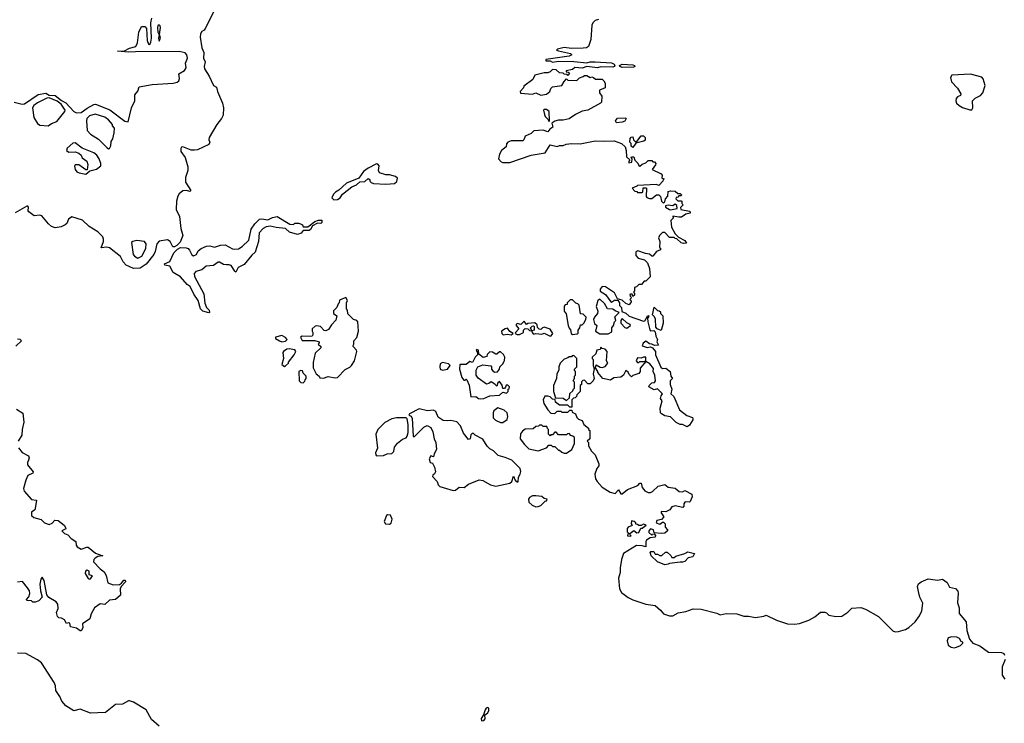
# Model space of a CAD drawing. Extents: x 1980017 to 2252640, y 74400 to 266395.
# Tile 381 of 388: x 2228564 to 2236900, y 201448 to 207402. Entities that reach past the tile are written whole.
import ezdxf

# ---------------------------------------------------------------- set-up
doc = ezdxf.new("R2010")
doc.units = 0

msp = doc.modelspace()

# ---------------------------------------------------------------- linework, layer by layer
at = {"layer": '0CON20XD'}
for points in [[(2228517.5, 206702.5), (2228585, 206687.4), (2228605, 206688.6), (2228720.9, 206769.1), (2228785, 206780), (2228813.6, 206763.6), (2228865, 206761.4), (2228919.1, 206719.1), (2228955, 206699.4), (2229022.5, 206625), (2229045, 206613.1), (2229085, 206615.7), (2229135, 206652.9), (2229193.3, 206685), (2229205, 206686), (2229328.8, 206638.8), (2229455, 206543.8), (2229483.3, 206536.7), (2229510.4, 206655), (2229537.8, 206715), (2229538.8, 206765), (2229565, 206797.1), (2229576, 206835), (2229684.8, 206854.8), (2229865, 206864.4), (2229897, 206873), (2229912.2, 206885), (2229917.2, 206905), (2229912.3, 206945), (2229959.6, 206970.5), (2229974.5, 206995), (2229969, 207035), (2229985.2, 207075), (2229978.3, 207105), (2229965, 207120.6), (2229915, 207132.4), (2229545, 207130.2), (2229485, 207128), (2229392, 207135), (2229453, 207137), (2229495, 207162.2), (2229547.5, 207175), (2229561.9, 207205), (2229573.3, 207295), (2229595, 207345.6), (2229625, 207342.9), (2229637, 207327), (2229642.2, 207225), (2229655, 207196), (2229665, 207192.5), (2229675, 207211.2), (2229681.1, 207245), (2229674.4, 207375), (2229683.6, 207415)], [(2230206.2, 207465), (2230135, 207327.5), (2230125.9, 207314.1), (2230105, 207302.5), (2230095, 207282.5), (2230092.3, 207255), (2230105.9, 207165), (2230124.4, 207125), (2230121.6, 207075), (2230134.4, 207045), (2230126.7, 207005), (2230129.3, 206985), (2230168.7, 206925), (2230205.4, 206845.4), (2230230, 206830), (2230238.6, 206795), (2230281.4, 206695), (2230290.4, 206655), (2230286.8, 206593.2), (2230274.2, 206565), (2230232.7, 206515), (2230167.1, 206405), (2230165.7, 206385), (2230173.3, 206365), (2230165, 206345.5), (2230068.5, 206301.5), (2230045, 206296.5), (2230015, 206297.4), (2229945, 206325.9), (2229935, 206323.8), (2229927.2, 206312.8), (2229927.8, 206285), (2229966.5, 206235), (2229987, 206157), (2229986.8, 206125), (2229968.1, 206065), (2229966.8, 206026.7), (2230013.3, 205955), (2230005, 205946.7), (2229977.1, 205957.1), (2229945.4, 205954.7), (2229915, 205927.5), (2229902.6, 205907.4), (2229892, 205865), (2229888.4, 205795), (2229917.1, 205735), (2229929.4, 205635), (2229945.4, 205574.6), (2229921.7, 205518.3), (2229895, 205490.7), (2229875, 205479.6), (2229860.2, 205480.2), (2229838.4, 205525), (2229815, 205540.2), (2229745, 205528.8), (2229726, 205505), (2229710.6, 205439.4), (2229698.6, 205415), (2229636.2, 205333.8), (2229585, 205298.9), (2229526.7, 205295), (2229464.7, 205324.7), (2229441.7, 205351.7), (2229417, 205397), (2229325, 205471.2), (2229303.1, 205476.9), (2229255, 205472.5), (2229273.1, 205525), (2229274.5, 205545), (2229267.5, 205565), (2229225, 205605.7), (2229151.5, 205651.5), (2229095, 205704.1), (2229005, 205733.8), (2228978, 205715), (2228962.1, 205677.9), (2228948.8, 205665), (2228915, 205649.4), (2228865, 205639.4), (2228835, 205653.1), (2228807.5, 205675), (2228750.7, 205740.7), (2228735, 205746.7), (2228687.5, 205742.5), (2228642.5, 205775), (2228636.7, 205785), (2228640, 205815), (2228633.6, 205823.6), (2228625, 205824), (2228525, 205768.5)], [(2233465, 207402.2), (2233435, 207394.4), (2233416.5, 207375), (2233408.9, 207355), (2233398.5, 207235), (2233380, 207175), (2233362.5, 207165), (2233335, 207160.6), (2233235, 207158.6), (2233175, 207166.2), (2233118.3, 207151.7), (2233110, 207145), (2233125, 207137.5), (2233226.1, 207116.1), (2233240, 207105), (2233215, 207094), (2233020, 207065), (2233020, 207055), (2233054.2, 207054.2), (2233075, 207042.5), (2233125, 207052.1), (2233255, 207049.3), (2233365, 207037.8), (2233394.7, 207045.3), (2233435, 207045.3), (2233575, 207036.1), (2233598.1, 207025), (2233603.1, 207015), (2233598, 207005), (2233585, 207000), (2233485, 207002.5), (2233455, 206994), (2233365, 207006), (2233325, 206992), (2233265, 206996.2), (2233245, 206980), (2233191.7, 206968.3), (2233191.7, 206961.7), (2233208.3, 206958.3), (2233220, 206945), (2233205, 206930), (2233198.3, 206938.3), (2233175, 206940), (2233165, 206950), (2233135, 206952.5), (2233105, 206977.5), (2233075, 206980), (2233055, 206960), (2233037, 206953), (2233005, 206953.3), (2232925, 206932.5), (2232907.5, 206895), (2232831.7, 206838.3), (2232830, 206825), (2232800, 206795), (2232805, 206780), (2232905, 206771.2), (2232935, 206783.3), (2232975.9, 206764.1), (2233025, 206772), (2233053.3, 206795), (2233061.7, 206818.3), (2233075, 206832.5), (2233155, 206843.8), (2233175, 206880), (2233195, 206900), (2233205, 206890), (2233281.7, 206888.3), (2233305, 206910), (2233335, 206922.5), (2233345, 206930), (2233365, 206930), (2233395, 206912.5), (2233407.5, 206917.5), (2233421.7, 206911.7), (2233438.3, 206898.3), (2233495, 206897.5), (2233510, 206885), (2233520, 206865), (2233520, 206825), (2233472.5, 206805), (2233473, 206783), (2233492.5, 206755), (2233490, 206705), (2233482.5, 206695), (2233375, 206637.5), (2233325, 206626.7), (2233269.3, 206600.7), (2233215, 206563.3), (2233165, 206552.5), (2233125, 206552.5), (2233095, 206542.5), (2233070, 206525), (2233078.3, 206491.7), (2233053.6, 206476.4), (2233035, 206453.3), (2232996, 206466), (2232918.3, 206461.7), (2232895, 206437.5), (2232843.3, 206416.7), (2232833.6, 206386.4), (2232823.6, 206376.4), (2232725, 206375.8), (2232697.5, 206365), (2232685, 206350), (2232682.5, 206325), (2232643.8, 206295), (2232626, 206265), (2232618.8, 206225), (2232639.7, 206199.7), (2232655, 206192.5), (2232715, 206192.5), (2232895, 206254.3), (2233014.3, 206275.7), (2233055, 206342.5), (2233115, 206330), (2233135, 206337.5), (2233165, 206336.7), (2233190.7, 206349.3), (2233235, 206353.8), (2233309.6, 206350.5), (2233435, 206377.5), (2233505, 206372.5), (2233596.4, 206376.4), (2233660, 206355), (2233690, 206325), (2233700, 206295), (2233702.5, 206242.5), (2233730, 206215), (2233720, 206205), (2233721.7, 206191.7), (2233747.5, 206195), (2233750, 206225), (2233740, 206235), (2233745, 206240), (2233765, 206240), (2233771.7, 206211.7), (2233796.4, 206186.4), (2233805, 206167.5), (2233815, 206162.5), (2233835, 206180), (2233865, 206190), (2233885, 206210), (2233915, 206210), (2233925, 206200), (2233938.3, 206198.3), (2233950, 206185), (2233947, 206173), (2233920, 206135), (2233996.4, 206096.4), (2234002.5, 206085), (2234001.7, 206061.7), (2234020, 206055), (2234011.7, 206048.3), (2234010, 206035), (2233975, 206000), (2233955, 206007.5), (2233795, 206000), (2233788.3, 205991.7), (2233750, 205975), (2233771.7, 205951.7), (2233788.3, 205948.3), (2233795, 205940), (2233835, 205940), (2233840, 205945), (2233841.7, 205978.3), (2233865, 205980), (2233870, 205975), (2233867.5, 205905), (2233875, 205897.5), (2233895, 205888.8), (2233915, 205890), (2233955, 205920), (2233975, 205920), (2233990, 205905), (2233997.5, 205865), (2234015, 205850), (2234025, 205860), (2234033, 205887), (2234051.7, 205908.3), (2234055, 205947.5), (2234075, 205952.5), (2234115, 205950), (2234135, 205930), (2234155, 205930), (2234168.3, 205918.3), (2234165, 205910), (2234145, 205910), (2234135, 205900), (2234121.7, 205898.3), (2234120, 205885), (2234135, 205870), (2234165, 205870), (2234170, 205865), (2234170, 205845), (2234180, 205835), (2234158.3, 205811.7), (2234162.5, 205795), (2234235, 205781.2), (2234241.2, 205775), (2234240, 205765), (2234205, 205755.8), (2234168.6, 205731.4), (2234145, 205730), (2234095, 205740), (2234093, 205733), (2234100, 205725), (2234077.5, 205702.5), (2234080, 205675), (2234082.5, 205645), (2234115, 205590), (2234141.7, 205561.7), (2234195, 205532.5), (2234208.3, 205511.7), (2234185, 205507.5), (2234163, 205513), (2234128.3, 205548.3), (2234115, 205550), (2234105, 205560), (2234065, 205560), (2234025, 205600), (2234005, 205600), (2233980, 205575), (2233972.5, 205555), (2233982.5, 205525), (2233980, 205475), (2233988.3, 205468.3), (2233990, 205455), (2233955, 205440), (2233925, 205400), (2233915, 205400), (2233897, 205417), (2233863, 205423), (2233797, 205447), (2233781.7, 205438.3), (2233780, 205405), (2233800, 205385), (2233855, 205370), (2233880, 205345), (2233897.5, 205295), (2233902.5, 205225), (2233865, 205190), (2233851.7, 205188.3), (2233828.3, 205161.7), (2233805, 205160), (2233785, 205140), (2233770, 205135), (2233770, 205105), (2233760, 205095), (2233770, 205085), (2233768.3, 205071.7), (2233755, 205060), (2233748.3, 205078.3), (2233735, 205080), (2233730, 205075), (2233731.7, 205061.7), (2233740, 205055), (2233738.3, 205041.7), (2233730, 205035), (2233738.3, 205028.3), (2233740, 205015), (2233725, 204990), (2233695, 205000), (2233665, 205027.5), (2233625, 205040), (2233601.2, 205091.2), (2233525, 205140.8), (2233495, 205143.8), (2233477.7, 205122.3), (2233480, 205105), (2233525, 205076.2), (2233570, 205015), (2233575, 205012.5), (2233600.7, 205029.3), (2233628.3, 205028.3), (2233642.5, 205005), (2233643, 204983), (2233660, 204965), (2233661.7, 204931.7), (2233695, 204917.5), (2233723, 204893), (2233845, 204850), (2233856.4, 204853.6), (2233881.7, 204898.3), (2233890, 204895), (2233885, 204880), (2233880, 204875), (2233882.5, 204845), (2233898.3, 204778.3), (2233905, 204770), (2233931.7, 204771.7), (2233945, 204760), (2233950, 204725), (2233963.3, 204695), (2233957.5, 204675), (2233971.7, 204648.3), (2233940, 204645), (2233916.7, 204656.7), (2233895, 204658.8), (2233865, 204680), (2233842.5, 204665), (2233833, 204643), (2233877, 204627), (2233905, 204632.5), (2233922.5, 204625), (2233946.7, 204595), (2233946, 204565), (2233991.7, 204461.7), (2234005, 204451.2), (2234035, 204452.5), (2234072.5, 204425), (2234076.1, 204386.1), (2234090, 204365), (2234070, 204345), (2234071.2, 204315), (2234086.2, 204275), (2234077.5, 204235), (2234103.6, 204213.6), (2234150.4, 204100.5), (2234212.5, 204052.5), (2234260, 204035), (2234262.5, 204025), (2234262.5, 204015), (2234235, 203970), (2234215, 203957.5), (2234177, 203977), (2234155, 203977.5), (2234123, 203993), (2234075, 204040), (2234025, 204050.8), (2233996.7, 204065), (2233990, 204075), (2233987, 204113), (2234002.5, 204175), (2233990, 204195), (2233995, 204220), (2234007, 204237), (2233965, 204277.5), (2233935, 204270), (2233890, 204295), (2233895, 204310), (2233915, 204327.5)], [(2229745, 207220), (2229755.5, 207244.5), (2229747.5, 207277.5), (2229757.8, 207335), (2229755, 207348.8), (2229745, 207358), (2229735, 207351.2), (2229731.8, 207335), (2229735, 207297.5), (2229744.2, 207275), (2229739.2, 207245), (2229745, 207220)], [(2233665, 206996.5), (2233644.6, 207004.6), (2233643.1, 207015), (2233664.6, 207025.3), (2233755, 207018.7), (2233768.6, 207015), (2233771.4, 207005), (2233765, 207000.9), (2233665, 206996.5)], [(2236608.3, 206638.3), (2236625, 206640), (2236632.5, 206655), (2236630, 206715), (2236653, 206737), (2236699.3, 206760.7), (2236717, 206783), (2236736.7, 206845), (2236720.7, 206900.7), (2236710, 206915), (2236615, 206942), (2236455, 206932.5), (2236443.6, 206913.6), (2236453.3, 206875), (2236505, 206822.5), (2236532.5, 206775), (2236530, 206760), (2236505, 206750), (2236493.3, 206735), (2236490, 206715), (2236496.4, 206696.4), (2236517.5, 206675), (2236545, 206660), (2236608.3, 206638.3)], [(2228805, 206502.9), (2228835, 206522.5), (2228880, 206540), (2228945.8, 206624.2), (2228948, 206635), (2228915, 206686.2), (2228881.2, 206711.2), (2228815, 206740), (2228795, 206736.7), (2228715, 206696.9), (2228682.9, 206675), (2228673.1, 206655), (2228683.5, 206575), (2228715, 206522.5), (2228735, 206508), (2228805, 206502.9)], [(2229315, 206310), (2229325, 206312.5), (2229335.8, 206335), (2229339.6, 206370.5), (2229353.8, 206395), (2229363.8, 206445), (2229366.2, 206485), (2229350, 206505), (2229350, 206515), (2229317.5, 206555), (2229285, 206576), (2229203, 206603), (2229155, 206588.8), (2229134, 206565), (2229129.2, 206545), (2229135.8, 206465), (2229165, 206434), (2229231.1, 206391.1), (2229305, 206317.5), (2229315, 206310)], [(2233045, 206540), (2233050, 206545), (2233046.2, 206625), (2233025, 206642.5), (2233008.3, 206641.7), (2233000, 206635), (2233008.3, 206598.3), (2233013.9, 206583.9), (2233038.3, 206558.3), (2233045, 206540)], [(2233618.3, 206528.3), (2233607.5, 206545), (2233625, 206567.5), (2233695, 206570), (2233700, 206565), (2233686.4, 206543.6), (2233665, 206533.3), (2233618.3, 206528.3)], [(2233755, 206320), (2233741.7, 206331.7), (2233740, 206355), (2233730, 206365), (2233733, 206397), (2233741.7, 206408.3), (2233755, 206410), (2233760, 206385), (2233775, 206370), (2233788.3, 206371.7), (2233825, 206420), (2233845, 206420), (2233860, 206405), (2233858.3, 206381.7), (2233847, 206373), (2233781.7, 206358.3), (2233755, 206320)], [(2229125, 206094), (2229157.5, 206122.5), (2229214.2, 206135.8), (2229250, 206165), (2229251.2, 206185), (2229235.8, 206225), (2229218.8, 206255), (2229192.5, 206275), (2229094.2, 206314.2), (2229035, 206358.8), (2229015, 206356.7), (2228967.5, 206315), (2228960, 206295), (2228980.7, 206280.7), (2229035, 206284.2), (2229065, 206272), (2229085.7, 206255.7), (2229094, 206234), (2229132.5, 206205), (2229140, 206175), (2229135, 206130), (2229125, 206130), (2229065, 206173.3), (2229035, 206172.5), (2229027, 206163), (2229035, 206133.3), (2229048.8, 206115), (2229067.5, 206105), (2229125, 206094)], [(2231225, 205876.7), (2231255, 205881.2), (2231277.5, 205895), (2231297.5, 205925), (2231375, 205987.5), (2231417, 206003), (2231445, 206030), (2231487, 206033), (2231515, 206057.5), (2231528.3, 206048.3), (2231530, 206035), (2231540, 206025), (2231560, 206015), (2231665, 206009.2), (2231736.7, 206015), (2231757, 206033), (2231761.7, 206061.7), (2231745, 206074), (2231695, 206090), (2231665, 206088.8), (2231610, 206105), (2231602.5, 206125), (2231607.5, 206165), (2231595, 206180), (2231585, 206182.5), (2231513.9, 206146.1), (2231475, 206117.5), (2231435, 206060), (2231331.7, 206018.3), (2231265, 205960), (2231237, 205943), (2231220, 205925), (2231207.5, 205895), (2231225, 205876.7)], [(2234075, 205794), (2234130, 205805), (2234128.3, 205828.3), (2234115, 205840), (2234093, 205827), (2234055, 205831.2), (2234033, 205827), (2234032.5, 205815), (2234064.4, 205794.4), (2234075, 205794)], [(2230165, 204920), (2230115, 204934.2), (2230094.5, 204954.5), (2230075.4, 205025.4), (2230038.8, 205078.8), (2230007.1, 205145), (2229981.1, 205161.1), (2229925.6, 205225.6), (2229865, 205261.8), (2229835, 205317.3), (2229793.3, 205325), (2229791.2, 205335), (2229835, 205356.9), (2229870.6, 205429.4), (2229899.5, 205460.5), (2229925, 205472.8), (2229975, 205472), (2229990, 205465), (2230002.7, 205452.7), (2230021.8, 205411.8), (2230035, 205403.6), (2230061.5, 205415), (2230076.2, 205445), (2230100, 205465), (2230146.2, 205485), (2230175, 205486.7), (2230215, 205477.8), (2230265, 205493.3), (2230305, 205495.2), (2230365, 205462.7), (2230385, 205459.2), (2230415.9, 205464.1), (2230446.9, 205483.1), (2230502.9, 205535), (2230525, 205628.5), (2230555, 205675.4), (2230593.5, 205715), (2230615, 205717.5), (2230665, 205709.5), (2230705, 205728.2), (2230745, 205735.3), (2230850.4, 205670.5), (2230882.5, 205667.5), (2230895, 205678.8), (2230925, 205680), (2230942.5, 205675), (2230957.5, 205665), (2230965, 205650), (2230975, 205647.5), (2231005, 205650), (2231063.8, 205695), (2231095, 205706.5), (2231122.5, 205705), (2231123.6, 205686.4), (2231115, 205677.5), (2231085, 205678.8), (2231043.3, 205656.7), (2231026.7, 205625), (2231015, 205616.7), (2230963, 205617), (2230946.7, 205595), (2230915, 205584.5), (2230848.8, 205605), (2230814.4, 205634.4), (2230735, 205642.1), (2230685, 205653.8), (2230650.7, 205649.3), (2230625, 205634.5), (2230591.1, 205598.9), (2230587.3, 205525), (2230559.1, 205435), (2230530.2, 205409.8), (2230465, 205330), (2230414.8, 205305.2), (2230395, 205266.2), (2230385, 205272.5), (2230355, 205321.5), (2230338.6, 205328.6), (2230315, 205328.6), (2230289, 205329), (2230255, 205349.7), (2230245, 205350), (2230205, 205322.7), (2230143.8, 205316.1), (2230105, 205285.3), (2230055, 205269.7), (2230040.8, 205255), (2230045, 205229.2), (2230123, 205083), (2230132.9, 205002.9), (2230146.7, 204965), (2230167.5, 204945), (2230170, 204925), (2230165, 204920)], [(2229565, 205383.3), (2229599.6, 205400.5), (2229633.3, 205465), (2229633.8, 205505), (2229620, 205525), (2229555, 205533.1), (2229521.2, 205525), (2229512, 205515), (2229523.8, 205415), (2229535, 205400), (2229565, 205383.3)], [(2231135, 204367.5), (2231175, 204383.3), (2231235, 204371.2), (2231255, 204373.8), (2231319.7, 204440.3), (2231358.8, 204461.2), (2231374.1, 204475.9), (2231398, 204515), (2231418, 204595), (2231416, 204605), (2231386.7, 204635), (2231386.7, 204645), (2231392.5, 204655), (2231393.3, 204685), (2231417.9, 204712.1), (2231433.8, 204765), (2231427.5, 204845), (2231420, 204855), (2231390, 204865), (2231343, 204913), (2231340, 204945), (2231330, 204955), (2231332.5, 205005), (2231340, 205025), (2231325, 205050), (2231271.7, 205028.3), (2231270, 205005), (2231261.7, 204998.3), (2231250, 204965), (2231221.7, 204938.3), (2231220, 204915), (2231250, 204895), (2231241.7, 204858.3), (2231205, 204820), (2231179.3, 204780.7), (2231155, 204770), (2231143, 204773), (2231110, 204805), (2231078.3, 204811.7), (2231065, 204807.5), (2231040, 204785), (2231040, 204765), (2231047.5, 204755), (2231047.5, 204735), (2231040, 204725), (2231025, 204720), (2230955, 204722.5), (2230942.5, 204715), (2230955, 204687.5), (2231063.6, 204686.4), (2231100, 204675), (2231100, 204665), (2231090, 204655), (2231112.5, 204635), (2231112.5, 204625), (2231065, 204580), (2231049.3, 204500.7), (2231050, 204455), (2231073.6, 204403.6), (2231100, 204385), (2231105, 204370), (2231135, 204367.5)], [(2233245, 204737.5), (2233285, 204742.5), (2233291.7, 204748.3), (2233292.5, 204775), (2233307.5, 204795), (2233311.7, 204818.3), (2233325, 204820), (2233340, 204835), (2233357.5, 204865), (2233360, 204885), (2233335, 204910), (2233311.7, 204911.7), (2233300, 204985), (2233288.3, 204998.3), (2233271.7, 205001.7), (2233245, 205030), (2233225, 205030), (2233200, 205005), (2233198.3, 204991.7), (2233181.7, 204988.3), (2233173, 204977), (2233172.5, 204935), (2233191.7, 204911.7), (2233206.7, 204815), (2233215, 204790), (2233227, 204777), (2233232.5, 204745), (2233245, 204737.5)], [(2233545, 204743.8), (2233578.3, 204761.7), (2233577.5, 204795), (2233592.5, 204815), (2233600, 204845), (2233610, 204855), (2233603, 204887), (2233640, 204925), (2233606.7, 204936.7), (2233585, 204952.5), (2233540, 204955), (2233515, 205000), (2233475, 205037.5), (2233460, 205025), (2233446.2, 204975), (2233458.8, 204935), (2233456.7, 204915), (2233430, 204885), (2233422.5, 204865), (2233431.7, 204831.7), (2233450, 204815), (2233440, 204765), (2233475, 204743.8), (2233545, 204743.8)], [(2233995, 204772.5), (2233960, 204785), (2233950, 204800), (2233946.2, 204866.2), (2233938.3, 204888.3), (2233922.5, 204905), (2233935, 204970), (2233965, 204940), (2233978.3, 204938.3), (2233988.3, 204928.3), (2233990, 204915), (2234010, 204895), (2234012.5, 204835), (2233995, 204772.5)], [(2233055, 204724.2), (2233065, 204726.7), (2233078.8, 204745), (2233055, 204783.3), (2233005, 204800), (2232990, 204795), (2232975, 204780), (2232963, 204783), (2232948.3, 204798.3), (2232945, 204820), (2232925, 204837.5), (2232865, 204830), (2232855, 204822.5), (2232835, 204850), (2232807, 204823), (2232775, 204830), (2232768.3, 204821.7), (2232767.5, 204815), (2232790, 204785), (2232762.5, 204755), (2232760, 204745), (2232775, 204736.7), (2232795, 204738), (2232830, 204755), (2232830, 204775), (2232845, 204787.5), (2232867, 204787), (2232881.7, 204771.7), (2232900, 204770), (2232890, 204795), (2232901.7, 204808.3), (2232915, 204810), (2232920, 204805), (2232920, 204775), (2232900, 204770), (2232902.5, 204755), (2232915, 204740), (2232935, 204747.5), (2232985, 204741.2), (2233005, 204750), (2233055, 204724.2)], [(2233705, 204792.5), (2233736, 204814), (2233733.3, 204823.3), (2233705, 204836.7), (2233665, 204872.5), (2233653.6, 204856.4), (2233652.5, 204835), (2233687, 204797), (2233705, 204792.5)], [(2230785, 204676.7), (2230815, 204682.5), (2230830, 204695), (2230815, 204712.5), (2230785, 204730), (2230730, 204715), (2230730, 204705), (2230765, 204683.8), (2230785, 204676.7)], [(2232725, 204734.2), (2232742.5, 204745), (2232713.6, 204763.6), (2232695, 204790), (2232673, 204787), (2232644.2, 204765.8), (2232646.7, 204745), (2232656.1, 204736.1), (2232695, 204741.2), (2232725, 204734.2)], [(2228545, 204701.9), (2228565, 204698.6), (2228580, 204685), (2228530.9, 204639.1)], [(2230805, 204467.5), (2230815, 204472.5), (2230840, 204495), (2230840, 204505), (2230886.7, 204565), (2230902.5, 204595), (2230895, 204606.7), (2230845, 204616.7), (2230825, 204612.5), (2230797.5, 204595), (2230792.5, 204585), (2230797.5, 204535), (2230783.8, 204485), (2230805, 204467.5)], [(2232465, 204193.3), (2232495, 204197.5), (2232545, 204220), (2232627, 204223), (2232655, 204250), (2232685, 204240), (2232700, 204255), (2232700, 204275), (2232708.3, 204281.7), (2232710, 204295), (2232698.3, 204308.3), (2232681.7, 204308.3), (2232678.3, 204291.7), (2232668.3, 204281.7), (2232655, 204280), (2232648.3, 204308.3), (2232625, 204340), (2232611.7, 204328.3), (2232605, 204300), (2232588.3, 204318.3), (2232555, 204337.5), (2232537, 204323), (2232515, 204317.5), (2232445, 204367.5), (2232427.5, 204395), (2232430, 204435), (2232442.5, 204465), (2232485, 204480), (2232551.7, 204471.7), (2232560, 204465), (2232560, 204445), (2232570.7, 204430.7), (2232585, 204420), (2232608.3, 204421.7), (2232627, 204443), (2232630, 204465), (2232658.3, 204491.7), (2232661.7, 204508.3), (2232670, 204515), (2232672.5, 204545), (2232659.3, 204569.3), (2232635, 204590), (2232625, 204590), (2232605, 204570), (2232595, 204570), (2232567, 204587), (2232545, 204590), (2232521.7, 204568.3), (2232518.3, 204551.7), (2232487, 204543), (2232451.7, 204571.7), (2232450, 204605), (2232435, 204610), (2232430, 204605), (2232440, 204585), (2232440, 204565), (2232420, 204545), (2232398.3, 204501.7), (2232375, 204510), (2232345, 204482.5), (2232290, 204485), (2232287.5, 204445), (2232307.5, 204375), (2232325, 204352.5), (2232335, 204350), (2232345, 204360), (2232350, 204355), (2232369.3, 204309.3), (2232385, 204210), (2232425, 204212.5), (2232450, 204195), (2232465, 204193.3)], [(2233915, 204327.5), (2233938.3, 204331.7), (2233946.7, 204345), (2233942.5, 204395), (2233926.7, 204425), (2233929.3, 204449.3), (2233900, 204490), (2233865, 204510), (2233817.5, 204452.5), (2233816, 204425), (2233805, 204406.7), (2233755, 204390), (2233745, 204380), (2233725, 204400), (2233715, 204420), (2233695, 204432.5), (2233676.7, 204395), (2233653.2, 204376.8), (2233595, 204370), (2233565, 204352.5), (2233500, 204365), (2233457.5, 204415), (2233457.5, 204425), (2233440, 204455), (2233445, 204480), (2233480, 204460), (2233495, 204458.8), (2233522.3, 204467.7), (2233542.5, 204495), (2233532.5, 204515), (2233537.5, 204595), (2233520, 204615), (2233495, 204620), (2233485, 204630), (2233478.3, 204611.7), (2233450, 204605), (2233442.5, 204575), (2233410, 204545), (2233410, 204535), (2233420, 204525), (2233420, 204475), (2233427.5, 204447.5), (2233420, 204405), (2233427.5, 204365), (2233420, 204345), (2233395, 204320), (2233375, 204320), (2233345, 204350), (2233331.7, 204348.3), (2233321.7, 204338.3), (2233320, 204315), (2233310, 204305), (2233310, 204255), (2233281.7, 204228.3), (2233278.3, 204211.7), (2233268.3, 204201.7), (2233251.7, 204198.3), (2233240, 204185), (2233238.3, 204121.7), (2233221.7, 204121.7), (2233205, 204140), (2233135, 204140), (2233100, 204165), (2233098.3, 204188.3), (2233075, 204190), (2233055, 204210), (2233037, 204217), (2233010, 204215), (2232997.5, 204185), (2233003, 204153), (2233035, 204100), (2233061.7, 204071.7), (2233095, 204070), (2233115, 204090), (2233145, 204090), (2233155, 204080), (2233205, 204080), (2233221.7, 204098.3), (2233238.3, 204098.3), (2233241.7, 204081.7), (2233270, 204065), (2233280, 204035), (2233295, 204020), (2233325, 204010), (2233340, 203975), (2233380, 203945), (2233380, 203935), (2233390, 203925), (2233390, 203855), (2233370, 203835), (2233380, 203825), (2233380, 203795), (2233405, 203750), (2233435, 203720), (2233467, 203643), (2233466.7, 203625), (2233450, 203605), (2233432.5, 203555), (2233440, 203515), (2233452.7, 203492.7), (2233496.7, 203445), (2233563.9, 203403.9), (2233605, 203393.3), (2233635, 203422.5), (2233655, 203390), (2233665, 203390), (2233710, 203425), (2233798.8, 203461.2), (2233815, 203480), (2233825, 203480), (2233833.6, 203443.6), (2233857.5, 203415), (2233885, 203401.2), (2233905, 203400), (2233920.7, 203409.3), (2233970, 203455), (2234025, 203467.5), (2234055, 203446.7), (2234115, 203436.7), (2234148.3, 203408.3), (2234175, 203407.5), (2234195, 203416.7), (2234255, 203387.5), (2234257.5, 203365), (2234240, 203325), (2234235, 203320), (2234205, 203322.5), (2234195, 203317.5), (2234186.7, 203305), (2234186.4, 203283.6), (2234177.5, 203272.5), (2234115, 203286.7), (2234085, 203280), (2234067.5, 203255), (2234035, 203237.5), (2233995, 203240), (2233995, 203230), (2234017.5, 203195), (2233997, 203173), (2233957.5, 203165), (2233953.8, 203143.8), (2233985, 203132.5), (2234005, 203150), (2234015, 203150), (2234030, 203135), (2234028.3, 203108.3), (2234050, 203085), (2234050, 203075), (2234025, 203057.5), (2233994.3, 203054.3), (2233935, 203060), (2233930, 203085), (2233905, 203092.5), (2233890, 203075), (2233891.7, 203061.7), (2233915, 203040), (2233921.7, 203048.3), (2233935, 203050), (2233947, 203037), (2233945, 203022.5), (2233903, 203017), (2233871.7, 202998.3), (2233866, 202985), (2233865, 202940), (2233835, 202950), (2233785, 202953.3), (2233676.7, 202885), (2233659.2, 202835), (2233648, 202762), (2233648.6, 202725), (2233632.9, 202675), (2233641.9, 202585), (2233658, 202555), (2233715, 202513.1), (2233755, 202492.2), (2233865, 202454.4), (2233943, 202443), (2233988.8, 202405), (2234013.8, 202375), (2234065, 202355.8), (2234095, 202356.2), (2234137.7, 202382.3), (2234205, 202393.3), (2234265, 202416.7), (2234335, 202412), (2234465, 202380.8), (2234495, 202366.2), (2234545, 202377.1), (2234635, 202373.3), (2234694.1, 202354.1), (2234735, 202354), (2234792.3, 202342.3), (2234865, 202354), (2234885, 202363.3), (2234971.3, 202321.3), (2235065, 202290), (2235125, 202285.5), (2235167.2, 202292.8), (2235245, 202320), (2235295, 202347.5), (2235345, 202387.5), (2235379.3, 202389.3), (2235393.6, 202383.6), (2235413.6, 202363.6), (2235475, 202351.4), (2235525, 202354), (2235575, 202388.8), (2235608.3, 202421.7), (2235685, 202426.5), (2235724.6, 202414.6), (2235835, 202352), (2235955, 202230.8), (2235975, 202222.9), (2236005, 202225.6), (2236065, 202241.9), (2236091.9, 202258.1), (2236145.7, 202305), (2236182.4, 202357.6), (2236200.5, 202399.5), (2236209.2, 202465), (2236184.5, 202514.5), (2236173.7, 202563.7), (2236165.8, 202605), (2236172.6, 202627.4), (2236195, 202644), (2236255, 202671.2), (2236335, 202657.5), (2236376.4, 202666.4), (2236415, 202640), (2236435, 202598.8), (2236487, 202587), (2236506.2, 202565), (2236509.6, 202549.5), (2236504.2, 202465.8), (2236517.1, 202425), (2236517.3, 202377.3), (2236576, 202305), (2236583.9, 202233.9), (2236605, 202160), (2236632.5, 202125), (2236692.5, 202102.5), (2236765, 202050), (2236876.7, 202046.7), (2236895, 202037.5), (2236902.5, 202025)], [(2233195, 204180), (2233218.3, 204201.7), (2233221.7, 204238.3), (2233248.3, 204261.7), (2233251.7, 204278.3), (2233260, 204285), (2233260, 204335), (2233250, 204345), (2233260, 204365), (2233260, 204385), (2233270, 204395), (2233270, 204425), (2233261.7, 204431.7), (2233260, 204445), (2233280, 204465), (2233280, 204535), (2233255, 204560), (2233241.7, 204558.3), (2233235, 204550), (2233215, 204550), (2233205, 204540), (2233175, 204530), (2233140, 204495), (2233130, 204465), (2233130, 204435), (2233112.5, 204405), (2233110, 204365), (2233082.5, 204305), (2233082.5, 204255), (2233101.7, 204201.7), (2233165, 204200), (2233195, 204180)], [(2232145, 204436.7), (2232185, 204443.3), (2232207.5, 204475), (2232195, 204490), (2232145, 204500), (2232125, 204490), (2232120, 204465), (2232125, 204443.3), (2232145, 204436.7)], [(2233805, 204500), (2233815, 204510), (2233860, 204510), (2233866.4, 204523.6), (2233866.1, 204546.1), (2233845, 204546.7), (2233825, 204537.5), (2233795, 204540), (2233783.6, 204513.6), (2233795, 204500), (2233805, 204500)], [(2230965, 204330), (2230978.3, 204341.7), (2230980, 204355), (2230990, 204365), (2230990, 204385), (2230965, 204410), (2230959.3, 204429.3), (2230945, 204433.3), (2230927.5, 204425), (2230930, 204345), (2230945, 204332.5), (2230965, 204330)], [(2228538, 204105), (2228590.9, 204070.9), (2228599.6, 203995), (2228584.3, 203935), (2228582.9, 203885), (2228551.5, 203835)], [(2232235, 203416.2), (2232255, 203421.2), (2232285, 203446.7), (2232327, 203443), (2232365, 203472.5), (2232455, 203507.5), (2232485, 203502.5), (2232550, 203465), (2232595, 203453.3), (2232715, 203480), (2232730, 203495), (2232745, 203540), (2232760, 203505), (2232775, 203490), (2232785, 203490), (2232788.3, 203531.7), (2232802.5, 203555), (2232807, 203577), (2232802.5, 203605), (2232730, 203675), (2232675, 203697.5), (2232615, 203712.5), (2232575, 203752.5), (2232545, 203770), (2232522.3, 203792.3), (2232485, 203852.5), (2232420, 203885), (2232405, 203900), (2232395, 203900), (2232385, 203890), (2232377.5, 203855), (2232365, 203850), (2232323, 203903), (2232297.5, 203965), (2232265, 204000), (2232215, 204011.2), (2232185, 204006.2), (2232150.4, 204010.5), (2232108.3, 204038.3), (2232087.5, 204085), (2232067, 204097), (2232017, 204093), (2231945, 204107.5), (2231863.3, 204065), (2231860, 204055), (2231878, 204048), (2231887, 204027), (2231895, 203877.5), (2231905, 203872.5), (2231947.5, 203915), (2231985, 203952.5), (2232015, 203967.5), (2232045, 203950), (2232062.5, 203915), (2232073.3, 203855), (2232087.5, 203825), (2232092.5, 203765), (2232073, 203727), (2232068.3, 203701.7), (2232045, 203710), (2232030, 203685), (2232040, 203655), (2232058.3, 203648.3), (2232076.7, 203615), (2232083.3, 203575), (2232075, 203557.5), (2232061.7, 203548.3), (2232060, 203535), (2232097.5, 203495), (2232106.4, 203466.4), (2232121.7, 203451.7), (2232235, 203416.2)], [(2232655, 203992.5), (2232691.7, 204018.3), (2232697.5, 204045), (2232690, 204075), (2232667, 204097), (2232613.6, 204116.4), (2232579.3, 204090.7), (2232573.3, 204075), (2232573.6, 204033.6), (2232592.3, 204012.3), (2232635, 203992.5), (2232655, 203992.5)], [(2231585, 203710), (2231645, 203712.5), (2231675, 203727.5), (2231715, 203730), (2231731.7, 203748.3), (2231737.5, 203785), (2231762.3, 203817.7), (2231805, 203853.3), (2231835, 203863.3), (2231845, 203876.7), (2231852.5, 203907.5), (2231854.5, 203975), (2231843.8, 204023.8), (2231835, 204032.5), (2231755, 204033.3), (2231715, 204023.3), (2231657, 203993), (2231597.5, 203935), (2231580, 203895), (2231592.5, 203775), (2231577.5, 203735), (2231578.3, 203718.3), (2231585, 203710)], [(2233195, 203732.5), (2233237.5, 203765), (2233262.5, 203815), (2233260, 203865), (2233248.3, 203878.3), (2233231.7, 203881.7), (2233215, 203900), (2233201.7, 203898.3), (2233195, 203890), (2233125, 203890), (2233105, 203910), (2233095, 203910), (2233075, 203890), (2233061.7, 203888.3), (2233055, 203880), (2233040, 203895), (2233040, 203935), (2233031.7, 203941.7), (2233028.3, 203958.3), (2232995, 203960), (2232985, 203970), (2232965, 203970), (2232957, 203963), (2232935, 203960), (2232911.7, 203938.3), (2232843, 203937), (2232820, 203920), (2232803, 203897), (2232800, 203855), (2232837, 203807), (2232875, 203770), (2232955, 203752.5), (2233025, 203780), (2233045, 203800), (2233065, 203800), (2233075, 203790), (2233095, 203790), (2233125, 203760), (2233135, 203760), (2233153, 203743), (2233175, 203732.5), (2233195, 203732.5)], [(2228555, 203780), (2228585, 203740), (2228640.3, 203710.2), (2228645.8, 203695), (2228639.4, 203675), (2228629.5, 203655), (2228630, 203635), (2228678.5, 203575), (2228674.3, 203565), (2228631.9, 203545), (2228615, 203506.2), (2228596.7, 203435), (2228602.9, 203413), (2228665, 203342.5), (2228706.7, 203335), (2228696.7, 203265), (2228692.5, 203255), (2228664.3, 203235), (2228665, 203206.7), (2228685, 203190), (2228745, 203173.3), (2228775, 203144.4), (2228815, 203131.2), (2228840, 203140), (2228862.3, 203167.7), (2228890, 203165), (2228940, 203125), (2228953.3, 203105), (2228955, 203092.5), (2228920, 203075), (2228943.3, 203055), (2228972, 203042), (2229001.2, 203011.2), (2229040, 202985), (2229041.2, 202955), (2229052.1, 202942.1), (2229085, 202922), (2229132.1, 202937.9), (2229145, 202936.9), (2229205, 202888.1), (2229267.5, 202865), (2229225, 202858), (2229203.7, 202846.3), (2229192.5, 202835), (2229190, 202815), (2229244.5, 202754.5), (2229278.3, 202728.3), (2229297.5, 202697.5), (2229311.2, 202635), (2229355, 202618.8), (2229408, 202622), (2229426.7, 202633.3), (2229445, 202657.5), (2229458.3, 202658.3), (2229460, 202645), (2229423.8, 202606.2), (2229414, 202586), (2229417, 202533), (2229375.9, 202494.1), (2229325, 202490), (2229286, 202454), (2229245, 202457.5), (2229198.8, 202425), (2229170, 202375), (2229157.3, 202332.7), (2229095, 202290), (2229097.5, 202255), (2229085, 202230), (2229075, 202230), (2229045, 202253.3), (2228995, 202262.5), (2228990, 202295), (2228975, 202297.5), (2228961.7, 202291.7), (2228945, 202322.5), (2228917, 202337), (2228895, 202340), (2228885, 202350), (2228876.7, 202385), (2228889.7, 202420.3), (2228886.2, 202456.2), (2228872.5, 202475), (2228812.3, 202512.3), (2228793.3, 202533.3), (2228771.1, 202655), (2228755, 202683.3), (2228743.6, 202666.4), (2228734.4, 202625), (2228739.2, 202569.2), (2228753.3, 202515), (2228726.1, 202483.9), (2228695, 202471.2), (2228675, 202473.8), (2228663, 202483), (2228625, 202487.5), (2228621.2, 202495), (2228642.5, 202517.5), (2228651.4, 202545), (2228647.6, 202567.6), (2228630.8, 202595), (2228587.9, 202647.9), (2228545, 202642)], [(2232935, 203280), (2232955, 203282.5), (2232975, 203290), (2233011.7, 203328.3), (2233025, 203330), (2233030, 203345), (2233005, 203350), (2232985, 203366.7), (2232935, 203372.5), (2232905, 203372.5), (2232880.7, 203359.3), (2232872.5, 203345), (2232875, 203320), (2232903, 203293), (2232935, 203280)], [(2231695, 203133.3), (2231708.3, 203141.7), (2231717.5, 203175), (2231705, 203210), (2231678.3, 203211.7), (2231670, 203205), (2231650, 203155), (2231660, 203135), (2231695, 203133.3)], [(2233735, 203030), (2233740, 203035), (2233731.7, 203041.7), (2233730, 203055), (2233765, 203080), (2233788.3, 203058.3), (2233805, 203062.5), (2233821.7, 203098.3), (2233835, 203100), (2233867.5, 203125), (2233845, 203132.5), (2233825, 203120), (2233805, 203120), (2233795, 203130), (2233781.7, 203131.7), (2233780, 203145), (2233766.1, 203156.1), (2233745, 203160), (2233740, 203135), (2233748.3, 203121.7), (2233715, 203107.5), (2233707.5, 203095), (2233708.3, 203068.3), (2233720, 203055), (2233711.7, 203048.3), (2233710, 203035), (2233735, 203030)], [(2234025, 202788.8), (2233965, 202813.8), (2233910, 202865), (2233902.5, 202895), (2233908.3, 202901.7), (2233931.7, 202901.7), (2233945, 202880), (2233965, 202880), (2233985, 202867.5), (2234001.7, 202868.3), (2234033, 202897), (2234045, 202896.7), (2234078.3, 202868.3), (2234085, 202850), (2234105, 202850), (2234118.3, 202861.7), (2234196.4, 202883.6), (2234220.7, 202899.3), (2234277.5, 202885), (2234262.5, 202855), (2234225, 202847.5), (2234195, 202816.7), (2234175, 202810), (2234155, 202812.5), (2234065, 202800), (2234055, 202793.8), (2234025, 202788.8)], [(2229155, 202666.2), (2229165, 202668.8), (2229180, 202695), (2229153.3, 202703.3), (2229153.3, 202735), (2229135, 202743.8), (2229121.2, 202735), (2229118, 202715), (2229143, 202673), (2229155, 202666.2)], [(2236475, 202087.5), (2236495, 202092.5), (2236530, 202105), (2236550, 202125), (2236550, 202135), (2236535, 202140), (2236520, 202165), (2236497, 202177), (2236455, 202180), (2236425, 202170), (2236417.5, 202145), (2236425, 202110), (2236450.7, 202090.7), (2236475, 202087.5)], [(2229745, 201424.3), (2229680.8, 201480.8), (2229635, 201562.5), (2229527.5, 201625), (2229495, 201637.5), (2229485, 201637.5), (2229435, 201610), (2229374.1, 201605.9), (2229291.7, 201538.3), (2229225, 201536.2), (2229164.2, 201534.2), (2229075, 201566.2), (2229023.9, 201553.9), (2228954.3, 201594.3), (2228920, 201635), (2228903.3, 201675), (2228870, 201725), (2228868.8, 201765), (2228855, 201792.5), (2228748.3, 201958.3), (2228715.7, 201985.7), (2228617.7, 202037.7), (2228545, 202042)], [(2236906.4, 201986.4), (2236883.3, 201925), (2236883.3, 201855), (2236905, 201820)], [(2232475, 201467.5), (2232495, 201470), (2232506.2, 201485), (2232501.7, 201518.3), (2232525, 201533.3), (2232537, 201553), (2232536.2, 201575), (2232525, 201580), (2232514, 201576), (2232505, 201562.5), (2232491.7, 201518.3), (2232470.7, 201489.3), (2232475, 201467.5)]]:
    msp.add_lwpolyline(points, dxfattribs=at)

doc.saveas('drawing.dxf')
